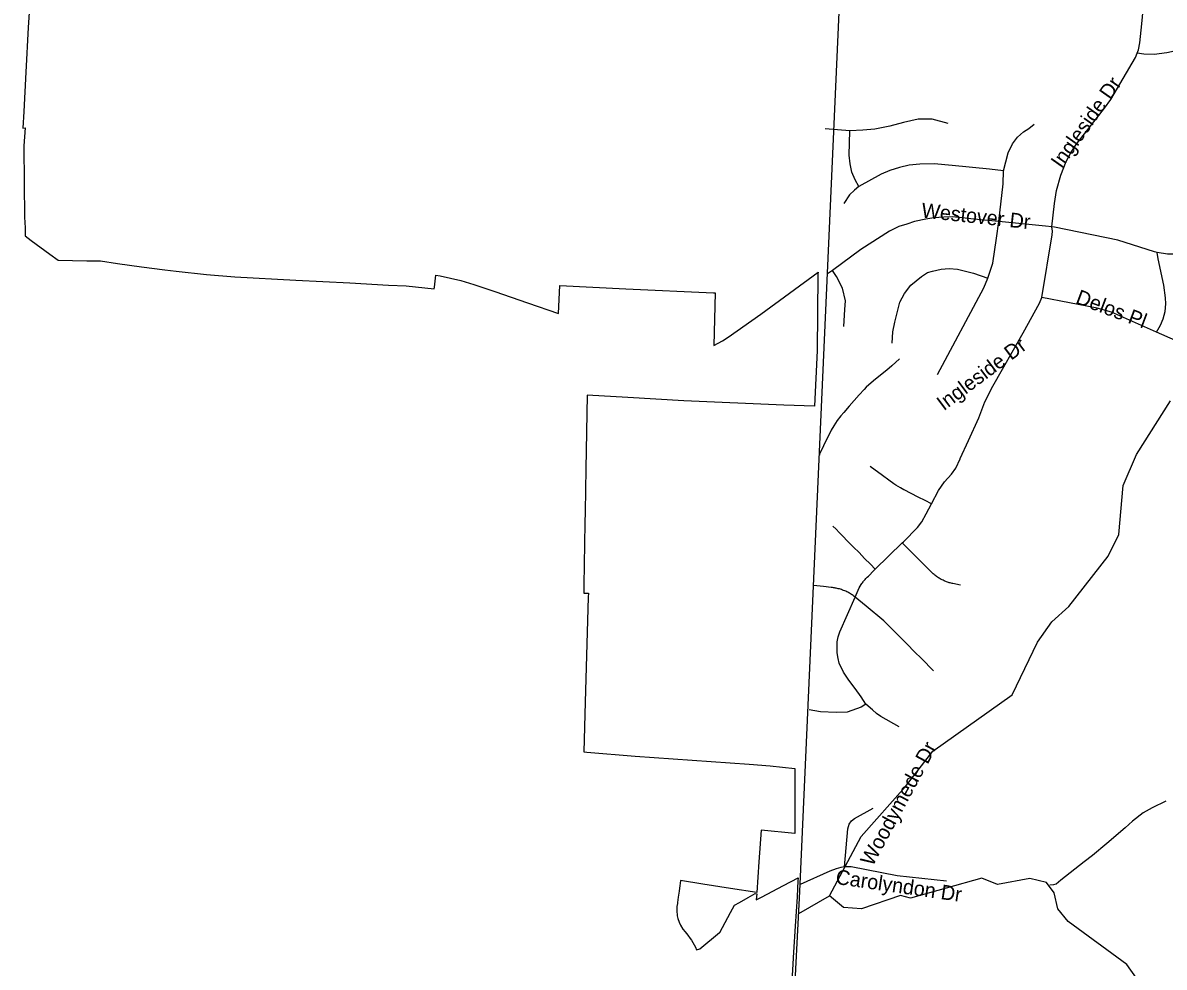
# Model space of a CAD drawing. Extents: x 1662474 to 1856135, y 779280 to 917889.
# Drawn here: x 1685973 to 1693341, y 813678 to 819773 of the extents above; entities that cross this region are included whole.
import ezdxf

# ---------------------------------------------------------------- set-up
doc = ezdxf.new("R2010")
doc.units = 0
for name, color, linetype in [('Exist Boundary Political City Limit New', 7, 'Continuous'), ('Exist Boundary Political CountyLine', 7, 'Continuous'), ('Exist Hydrographic Misc Water Feature', 7, 'Continuous'), ('Exist Road Non-System Type 51', 7, 'Continuous'), ('Exist Road Non-System Type 51 Label', 7, 'Continuous'), ('Map Preparation Boundary City Limit Buffer Line', 7, 'Continuous')]:
    doc.layers.add(name, color=color, linetype=linetype)

msp = doc.modelspace()

# ---------------------------------------------------------------- linework, layer by layer
at = {"layer": 'Exist Boundary Political City Limit New'}
for points in [[(1686030.4, 820065.2), (1686006.9, 819741.8), (1685992.1, 819455.4), (1685979, 819200.1), (1685973.4, 819092.9), (1685988.4, 819094.2), (1685979.1, 818978.1), (1685981.4, 818738.7), (1685984.8, 818517.6), (1685987.5, 818449.2), (1685989.5, 818397.8), (1686028, 818367.5), (1686148, 818280.2), (1686201.4, 818241.2), (1686385.8, 818237.6), (1686475.5, 818235.9), (1686584.2, 818220.4), (1686739.4, 818198.2), (1686890, 818178.2), (1686964.2, 818169.6), (1687159, 818149.4), (1687341.6, 818133.9), (1687736, 818111.9), (1688083.4, 818093.7)], [(1688083.4, 818093.7), (1688334.5, 818080.5), (1688447.1, 818074.6), (1688629.1, 818056.9), (1688630.4, 818066.8), (1688640.5, 818143.6), (1688668.1, 818138.9), (1688800.1, 818109.2), (1688885.2, 818083.8), (1689021, 818037.8), (1689232.1, 817966.3), (1689431.1, 817897.9), (1689441, 818076.6), (1689865.4, 818056.6), (1690432.4, 818029.7), (1690442.2, 818029.2), (1690433.4, 817689.4), (1690489.5, 817720.8), (1690525.8, 817744.6), (1690737.5, 817892.5), (1691107, 818162.6), (1691106.4, 818152), (1691105.9, 818144), (1691101.4, 817657.8), (1691085, 817297.8), (1690886.8, 817305.2), (1690240.8, 817333.9), (1689879.1, 817354.2), (1689615.5, 817369), (1689607.5, 816893.2), (1689603, 816619.7), (1689601.6, 816544.2), (1689594.9, 816142.4), (1689594.1, 816091.6), (1689624.4, 816091.6), (1689623.5, 816065.6), (1689602.6, 815387.3), (1689595.9, 815067.9), (1689614.9, 815066.2), (1689926.1, 815039.6), (1690663.1, 814987.5), (1690797.9, 814977.1), (1690956.9, 814959.6), (1690956.2, 814935.6), (1690956.2, 814929.8), (1690956.9, 814541.4), (1690740.2, 814562.4), (1690725.8, 814358.7), (1690711.6, 814158.9), (1690541.2, 814185.8), (1690362.5, 814213.9), (1690220.1, 814236.4), (1690217.2, 814216.8), (1690215.6, 814205.7), (1690210.2, 814168.1), (1690204.6, 814129), (1690199.6, 814094.4), (1690198.8, 814088.3), (1690195.9, 814069.2), (1690194.6, 814044.4), (1690198, 814009), (1690201.9, 813991.6), (1690210.1, 813968.1), (1690219.2, 813948.9), (1690235, 813924.1), (1690248.5, 813906.4), (1690265.6, 813884), (1690281.6, 813862.2), (1690289, 813851.5), (1690298.2, 813836.8), (1690306.9, 813821.7), (1690314.9, 813806.2), (1690322.4, 813790.4), (1690343.1, 813795.7), (1690471.8, 813900.9), (1690472.5, 813902.3), (1690541.9, 814030.1), (1690567.4, 814077.1), (1690599.6, 814095.4), (1690656.5, 814127.7), (1690701.2, 814152.9), (1690711, 814151.3), (1690708.2, 814111.9), (1690742.6, 814130.2), (1690884, 814205.3), (1690977.6, 814255), (1690977, 814235.1), (1690975.4, 814186.4), (1690973.1, 814132.8), (1690959.6, 813943.2), (1690949.2, 813774.5), (1690931, 813472.1)]]:
    msp.add_lwpolyline(points, dxfattribs=at)
at = {"layer": 'Exist Boundary Political CountyLine'}
msp.add_lwpolyline([(1690949.1, 813375.2), (1690989.8, 814167.1), (1691300.1, 821093.4), (1691456.7, 824436.5)], dxfattribs=at)
at = {"layer": 'Exist Hydrographic Misc Water Feature'}
for points in [[(1691632.8, 817604.5), (1691582.7, 817558.8), (1691551, 817530.7), (1691521.6, 817507.5), (1691465.6, 817461.9), (1691418.5, 817420.9), (1691404.2, 817407.3), (1691371.7, 817371.8), (1691306.9, 817298.5), (1691272.4, 817257.4), (1691254.1, 817235.5), (1691230.7, 817205.7), (1691209.1, 817172.5), (1691192.7, 817144), (1691178.3, 817116.5), (1691168.2, 817097), (1691116.3, 816989.5), (1691115.9, 816982.3)], [(1691179.9, 814137.6), (1691384.8, 814520.8), (1691670.9, 814843.2), (1691848.9, 815072.6), (1692360.9, 815436.5), (1692522.9, 815774.5), (1692615.9, 815907.2), (1692725.9, 816006.7), (1692979.9, 816329.8), (1693047.9, 816469.6), (1693075.9, 816787.4), (1693161.9, 816985.9), (1693381.9, 817332.6)], [(1693353.2, 814749.9), (1693263.1, 814705.8), (1693205.2, 814674.2), (1693136.9, 814620.6), (1693088.6, 814577.2), (1692972.3, 814477), (1692877.7, 814397.7), (1692823.9, 814357.8), (1692673.4, 814240.1), (1692645.1, 814214.5), (1692641.6, 814212.9), (1692626.4, 814209.2), (1692604.2, 814207.2)], [(1697094, 812149.7), (1695630.9, 812458.4), (1695389.9, 812568.3), (1695199.9, 812703.5), (1695035, 812880.8), (1694586.9, 813093.5), (1694462.9, 813155.1), (1694012.9, 813243), (1693612.9, 813221.5), (1693413.9, 813307.7), (1693297.9, 813415.1), (1693100.9, 813694.8), (1692720.8, 813971.7), (1692654.9, 814055.1), (1692630.8, 814157.3), (1692581.9, 814224), (1692473.9, 814249.2), (1692264.9, 814210.8), (1692164.8, 814252.1), (1691704.8, 814123.7), (1691638.9, 814141.4), (1691387.9, 814054.6), (1691270.8, 814063.5), (1691179.9, 814137.6)], [(1690983.4, 814023.2), (1691179.9, 814137.6)]]:
    msp.add_lwpolyline(points, dxfattribs=at)
at = {"layer": 'Exist Road Non-System Type 51'}
for p, q in [((1691312.8, 819075.2), (1691152.1, 819089.6)), ((1691476.8, 816247.4), (1691650.8, 816415.9))]:
    msp.add_line(p, q, dxfattribs=at)
for points in [[(1693168.1, 819577.8), (1693175.4, 819598.2), (1693184.4, 819642.9), (1693197.2, 819767.2), (1693298.5, 820832.4), (1693302.4, 820899), (1693294.9, 820946.5), (1693168.6, 821196.4), (1693149.6, 821240), (1693145.8, 821259.1)], [(1693636.4, 819686.2), (1693546, 819639.2), (1693486.1, 819613.8), (1693428.1, 819594.4), (1693358.9, 819579.1), (1693277.2, 819569.4), (1693209.9, 819571), (1693168.1, 819577.8)], [(1692616.6, 818456.2), (1692632.9, 818607.2), (1692647.4, 818690.9), (1692674.4, 818790.4), (1692709.6, 818878.4), (1692739.2, 818934.2), (1692773.9, 818987.2), (1692957.1, 819222.2), (1692996.9, 819278.6), (1693157.1, 819549.2), (1693168.1, 819577.8)], [(1691947.1, 819122.2), (1691843.1, 819150.2), (1691753.4, 819150.5), (1691659.4, 819130.2), (1691571, 819106.4), (1691474.1, 819087.5), (1691395.9, 819081.2), (1691312.8, 819075.2)], [(1692304.4, 818816.9), (1692333.4, 818933.4), (1692362.6, 818991.7), (1692394.9, 819035.5), (1692433.4, 819068.9), (1692467.9, 819090.9), (1692502.2, 819118.2)], [(1691371, 818716.9), (1691347.4, 818758.7), (1691325.1, 818808.8), (1691314.9, 818862.6), (1691308.2, 818917.9), (1691312.8, 819075.2)], [(1692304.4, 818816.9), (1692213.8, 818827.4), (1691972, 818852.6), (1691857.6, 818863.7), (1691763.6, 818860.8), (1691694.9, 818853.7), (1691632.4, 818838.7), (1691571, 818819.2), (1691514.9, 818795.1), (1691371, 818716.9)], [(1692273.1, 818489.9), (1692302.2, 818733.7), (1692304.4, 818816.9)], [(1691371, 818716.9), (1691341.9, 818693), (1691309.6, 818661.9), (1691273.1, 818607.5)], [(1692273.1, 818489.9), (1692112.8, 818506.2), (1692036.6, 818514.9), (1691973.1, 818520.1), (1691918, 818518.2), (1691855.5, 818514.9), (1691803, 818505.4), (1691730.4, 818489.9), (1691679.4, 818474.2), (1691629.2, 818458.7), (1691567.9, 818428.8), (1691383.6, 818309.6), (1691199.9, 818175.2)], [(1692203.2, 818125.4), (1692234.5, 818222.2), (1692258.6, 818382.5), (1692273.1, 818489.9)], [(1692616.6, 818456.2), (1692574.9, 818460), (1692273.1, 818489.9)], [(1692551.6, 817999.4), (1692617.9, 818404.6), (1692620.4, 818427.4), (1692616.6, 818456.2)], [(1693296.4, 818290.7), (1693278.4, 818293.9), (1693042.9, 818369.9), (1692634, 818454.4), (1692616.6, 818456.2)], [(1693968.6, 818503.5), (1693881.1, 818447.1), (1693790.4, 818398.6), (1693673.1, 818346.6), (1693575.4, 818312.4), (1693492.2, 818289.9), (1693432.1, 818280.7), (1693363.6, 818280.4), (1693296.4, 818290.7)], [(1693291.1, 817776), (1693317.6, 817820.6), (1693335, 817861.6), (1693347.4, 817909.9), (1693351.9, 817959.7), (1693350, 817997.2), (1693338.9, 818080.7), (1693301.6, 818250), (1693296.4, 818290.7)], [(1691199.9, 818175.2), (1691168.4, 818152.4)], [(1691273.9, 817814), (1691280.4, 817923), (1691283.9, 817979.4), (1691264.4, 818060.2), (1691225.1, 818136.6), (1691199.9, 818175.2)], [(1691586.5, 817706.4), (1691589.9, 817779.4), (1691602.2, 817841.9), (1691634.5, 817971), (1691664.6, 818026.4), (1691705.4, 818080.7), (1691774.9, 818136.4), (1691814, 818160.8), (1691845, 818171), (1691901.1, 818183.9), (1691952.4, 818186.8), (1692007.5, 818182.5), (1692109.6, 818156.6), (1692203.2, 818125.4)], [(1691878.1, 817502.2), (1692176.2, 818061.6), (1692203.2, 818125.4)], [(1691839.2, 816668.2), (1691883.6, 816753.9), (1691924.2, 816810.7), (1691969.4, 816860), (1691996.4, 816898.4), (1692024.9, 816959.5), (1692025.4, 816960.8), (1692079.1, 817076.5), (1692143.9, 817223.8), (1692184.1, 817326.9), (1692235.2, 817428.8), (1692430.4, 817771.2), (1692535.9, 817964.2), (1692551.6, 817999.4)], [(1693291.1, 817776), (1693001.4, 817905.1), (1692908, 817931.1), (1692551.6, 817999.4)], [(1693627.4, 817702.2), (1693521.6, 817702.2), (1693447.6, 817713.5), (1693415.4, 817722.4), (1693291.1, 817776)], [(1691839.2, 816668.2), (1691798.6, 816689.2), (1691753.9, 816712), (1691707.8, 816735.9), (1691663.1, 816758.9), (1691661.6, 816759.5), (1691639.2, 816771), (1691623.8, 816779.4), (1691608.5, 816789.2), (1691602.2, 816793.6), (1691597.2, 816797.5), (1691564.1, 816821.9), (1691523, 816851.9), (1691444.5, 816909.9)], [(1691650.8, 816415.9), (1691657.6, 816422.8), (1691748.4, 816515.4), (1691776, 816551.9), (1691804.6, 816603.9), (1691839.2, 816668.2)], [(1691476.8, 816247.4), (1691445, 816278.7), (1691406.1, 816316.4), (1691371.8, 816353.2), (1691335.9, 816389.4), (1691300.1, 816425.6), (1691264.6, 816461.9), (1691243.6, 816482.9), (1691223, 816503.9), (1691202.2, 816524.9)], [(1692025.6, 816142.7), (1691978.1, 816153.2), (1691972, 816154.5), (1691966, 816155.9), (1691960.2, 816157.4), (1691954.1, 816158.9), (1691948.4, 816160.8), (1691942.6, 816162.9), (1691936.9, 816165), (1691931.4, 816167.4), (1691925.9, 816169.8), (1691920.4, 816172.4), (1691914.9, 816175.2), (1691908.5, 816178.1), (1691902.2, 816181), (1691895.9, 816184.4), (1691889.9, 816187.9), (1691884.1, 816191.2), (1691878.1, 816194.9), (1691872.4, 816198.9), (1691866.8, 816203.1), (1691861.2, 816207.2), (1691855.8, 816211.8), (1691850.5, 816216.2), (1691845.9, 816220.4), (1691841.4, 816224.6), (1691836.9, 816229), (1691832.6, 816233.8), (1691809.1, 816257.7), (1691737.1, 816329.6), (1691681, 816385.8), (1691650.8, 816415.9)], [(1691347.4, 816066.6), (1691372.4, 816126.2), (1691385.4, 816147.7), (1691389.4, 816153.4), (1691393.4, 816159.2), (1691397.2, 816164.5), (1691401.4, 816170), (1691405.9, 816175.2), (1691410.4, 816180.5), (1691415.1, 816185.5), (1691419.9, 816190.4), (1691424.9, 816195.2), (1691431.9, 816202.2), (1691467.9, 816238.8), (1691476.8, 816247.4)], [(1691347.4, 816066.6), (1691338.4, 816072.4), (1691332.9, 816076.5), (1691327.4, 816080.5), (1691321.9, 816084.2), (1691316.4, 816087.9), (1691310.6, 816091.2), (1691304.9, 816094.7), (1691298.4, 816098.1), (1691292, 816101.2), (1691285.4, 816104.4), (1691278.9, 816107.2), (1691272.1, 816109.9), (1691265.2, 816112.2), (1691258.4, 816114.6), (1691251.6, 816116.7), (1691244.8, 816118.9), (1691237.6, 816120.4), (1691230.9, 816122.2), (1691224.6, 816123.5), (1691218.2, 816124.9), (1691212.2, 816125.9), (1691205.9, 816126.7), (1691199.6, 816127.5), (1691192.2, 816128.2), (1691142.4, 816134.2), (1691078.2, 816140.6)], [(1691415.9, 815376), (1691385.6, 815423.5), (1691345.9, 815476.9), (1691306.6, 815529.4), (1691270.5, 815581.5), (1691244.2, 815639), (1691236.1, 815670.8), (1691230.9, 815705.9), (1691229.5, 815741.1), (1691231.4, 815776.6), (1691237.1, 815810.7), (1691246.6, 815842.9), (1691347.4, 816066.6)], [(1691851.6, 815589.7), (1691773.9, 815669.5), (1691729.2, 815714.1), (1691681.8, 815762.9), (1691631.1, 815814.1), (1691580.6, 815864.2), (1691531.6, 815913), (1691417.1, 816007.8), (1691347.4, 816066.6)], [(1691415.9, 815376), (1691384.6, 815355.2), (1691295.4, 815323.9), (1691224.9, 815321.4), (1691122.9, 815326.9), (1691049.4, 815338.4)], [(1691630.2, 815228.4), (1691511.4, 815296.7), (1691484.9, 815315.9), (1691459.1, 815337.9), (1691415.9, 815376)], [(1691276.8, 814324.8), (1691299.9, 814570.2), (1691308.2, 814600.4), (1691322.1, 814621.4), (1691341.4, 814637.2), (1691461.9, 814703.9)], [(1691276.8, 814324.8), (1691254.5, 814320.2), (1691224.2, 814311.8), (1691182.9, 814297.1), (1690991.8, 814212.3)], [(1691935.6, 814232.8), (1691618.2, 814267.2), (1691320.4, 814324.4), (1691298, 814326.4), (1691276.8, 814324.8)]]:
    msp.add_lwpolyline(points, dxfattribs=at)
at = {"layer": 'Map Preparation Boundary City Limit Buffer Line'}
for points in [[(1686030.4, 820065.2), (1686006.9, 819741.8), (1685992.1, 819455.4), (1685979, 819200.1), (1685973.4, 819092.9), (1685988.4, 819094.2), (1685979.1, 818978.1), (1685981.4, 818738.7), (1685984.8, 818517.6), (1685987.5, 818449.2), (1685989.5, 818397.8), (1686028, 818367.5), (1686148, 818280.2), (1686201.4, 818241.2), (1686385.8, 818237.6), (1686475.5, 818235.9), (1686584.2, 818220.4), (1686739.4, 818198.2), (1686890, 818178.2), (1686964.2, 818169.6), (1687159, 818149.4), (1687341.6, 818133.9), (1687736, 818111.9), (1688083.4, 818093.7)], [(1688083.4, 818093.7), (1688334.5, 818080.5), (1688447.1, 818074.6), (1688629.1, 818056.9), (1688630.4, 818066.8), (1688640.5, 818143.6), (1688668.1, 818138.9), (1688800.1, 818109.2), (1688885.2, 818083.8), (1689021, 818037.8), (1689232.1, 817966.3), (1689431.1, 817897.9), (1689441, 818076.6), (1689865.4, 818056.6), (1690432.4, 818029.7), (1690442.2, 818029.2), (1690433.4, 817689.4), (1690489.5, 817720.8), (1690525.8, 817744.6), (1690737.5, 817892.5), (1691107, 818162.6), (1691106.4, 818152), (1691105.9, 818144), (1691101.4, 817657.8), (1691085, 817297.8), (1690886.8, 817305.2), (1690240.8, 817333.9), (1689879.1, 817354.2), (1689615.5, 817369), (1689607.5, 816893.2), (1689603, 816619.7), (1689601.6, 816544.2), (1689594.9, 816142.4), (1689594.1, 816091.6), (1689624.4, 816091.6), (1689623.5, 816065.6), (1689602.6, 815387.3), (1689595.9, 815067.9), (1689614.9, 815066.2), (1689926.1, 815039.6), (1690663.1, 814987.5), (1690797.9, 814977.1), (1690956.9, 814959.6), (1690956.2, 814935.6), (1690956.2, 814929.8), (1690956.9, 814541.4), (1690740.2, 814562.4), (1690725.8, 814358.7), (1690711.6, 814158.9), (1690541.2, 814185.8), (1690362.5, 814213.9), (1690220.1, 814236.4), (1690217.2, 814216.8), (1690215.6, 814205.7), (1690210.2, 814168.1), (1690204.6, 814129), (1690199.6, 814094.4), (1690198.8, 814088.3), (1690195.9, 814069.2), (1690194.6, 814044.4), (1690198, 814009), (1690201.9, 813991.6), (1690210.1, 813968.1), (1690219.2, 813948.9), (1690235, 813924.1), (1690248.5, 813906.4), (1690265.6, 813884), (1690281.6, 813862.2), (1690289, 813851.5), (1690298.2, 813836.8), (1690306.9, 813821.7), (1690314.9, 813806.2), (1690322.4, 813790.4), (1690343.1, 813795.7), (1690471.8, 813900.9), (1690472.5, 813902.3), (1690541.9, 814030.1), (1690567.4, 814077.1), (1690599.6, 814095.4), (1690656.5, 814127.7), (1690701.2, 814152.9), (1690711, 814151.3), (1690708.2, 814111.9), (1690742.6, 814130.2), (1690884, 814205.3), (1690977.6, 814255), (1690977, 814235.1), (1690975.4, 814186.4), (1690973.1, 814132.8), (1690959.6, 813943.2), (1690949.2, 813774.5), (1690931, 813472.1)]]:
    msp.add_lwpolyline(points, dxfattribs=at)

# ---------------------------------------------------------------- texts
at = {"layer": 'Exist Road Non-System Type 51 Label'}
for s, rotation, p in [('Ingleside Dr', 54.86238, (1692679.9, 818826.8)), ('Westover Dr', 353.76961, (1691770.8, 818517.2)), ('Delos Pl', 339.42923, (1692764, 817965.2)), ('Ingleside Dr', 36.78611, (1691918.3, 817265.8)), ('Woodymede Dr', 61.70177, (1691458.7, 814323.3)), ('Carolyndon Dr', 351.80249, (1691216.8, 814215.5))]:
    msp.add_text(s, height=95, rotation=rotation, dxfattribs=at).set_placement(p)

doc.saveas('drawing.dxf')
